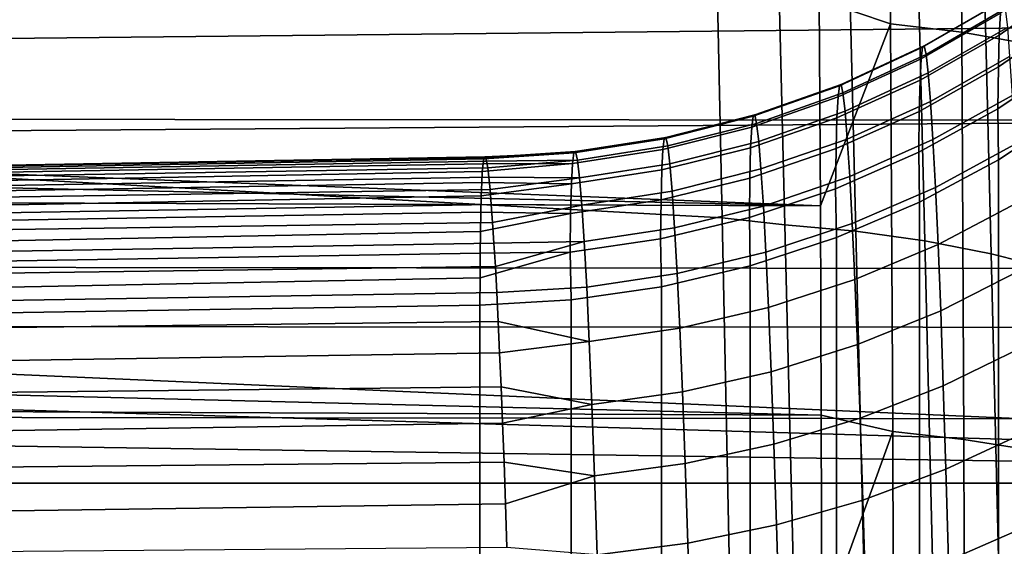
# Model space of a CAD drawing. Header units: metres. Extents: x -23 to 242, y -40 to 23.
# Tile 335 of 450: x 74.54 to 76.53, y 7.71 to 8.77. Entities that reach past the tile are written whole.
import ezdxf

# ---------------------------------------------------------------- set-up
doc = ezdxf.new("R2010")
doc.units = ezdxf.units.M
doc.layers.add('solid_10171013', color=7, linetype='CONTINUOUS')

msp = doc.modelspace()

# ---------------------------------------------------------------- linework, layer by layer
at = {"layer": 'solid_10171013'}
for points in [[(63.103245, 9.948489, 112.568718), (75.942375, 9.193356, 111.713882), (75.959625, 8.370972, 112.179703), (63.103245, 9.081632, 113.074081)], [(76.300529, 8.764032, 81.927864), (76.293877, 9.56415, 82.430984), (76.153679, 9.224172, 82.186806), (76.156364, 8.813212, 81.934227)], [(76.293877, 9.56415, 82.430984), (76.300529, 8.764032, 81.927864), (76.444939, 8.746822, 81.957611), (76.438309, 9.545681, 82.459862)], [(76.438309, 9.545681, 82.459862), (76.444939, 8.746822, 81.957611), (76.585243, 8.722278, 81.999413), (76.578644, 9.519237, 82.500374)], [(61.950001, 8.454178, 114.680473), (79.277893, 8.583243, 114.619888), (79.254471, 9.517689, 114.146988), (61.950001, 9.392666, 114.213814)], [(76.086548, 8.356795, 112.16848), (75.959625, 8.370972, 112.179703), (75.942375, 9.193356, 111.713882), (76.0662, 9.178044, 111.704391)], [(76.0662, 9.178044, 111.704391), (76.209885, 9.163708, 111.675598), (76.230156, 8.343972, 112.138641), (76.086548, 8.356795, 112.16848)], [(73.734383, 9.162063, 278.717438), (73.711876, 8.151009, 278.865204), (77.693481, 8.148847, 279.567474), (77.715637, 9.159522, 279.419128)], [(76.209885, 9.163708, 111.675598), (76.349731, 9.142021, 111.634972), (76.369904, 8.324456, 112.096588), (76.230156, 8.343972, 112.138641)], [(76.349731, 9.142021, 111.634972), (76.484398, 9.113205, 111.582878), (76.50444, 8.298445, 112.042725), (76.369904, 8.324456, 112.096588)], [(76.484398, 9.113205, 111.582878), (76.612587, 9.077538, 111.519836), (76.632477, 8.26619, 111.977562), (76.50444, 8.298445, 112.042725)], [(63.103245, 9.081632, 113.074081), (75.959625, 8.370972, 112.179703), (75.977249, 7.524784, 112.601219), (63.103245, 8.189174, 113.532722)], [(76.156364, 8.813212, 81.934227), (65.251122, 8.989475, 80.932434), (65.424988, 8.815846, 80.851959), (76.158585, 8.395569, 81.692848)], [(76.523056, 8.785547, 93.54834), (76.520844, 8.741219, 93.836304), (76.671906, 8.846829, 93.85701), (76.674118, 8.892342, 93.561668)], [(73.900169, 8.867293, 253.12326), (76.660423, 8.866, 253.678116), (76.690804, 8.569132, 253.503738), (73.931061, 8.571195, 252.947159)], [(76.520844, 8.741219, 93.836304), (76.519218, 8.67651, 94.120422), (76.67028, 8.78043, 94.148399), (76.671906, 8.846829, 93.85701)], [(76.158585, 8.395569, 81.692848), (65.424988, 8.815846, 80.851959), (65.58287, 8.629858, 80.765381)], [(79.530602, 8.786015, 78.477554), (65.553429, 8.641864, 78.407997), (65.472023, 8.831589, 78.499847)], [(76.300529, 8.764032, 81.927864), (76.156364, 8.813212, 81.934227), (76.158585, 8.395569, 81.692848)], [(76.365463, 8.716305, 93.252625), (76.362671, 8.69312, 93.536621), (76.523056, 8.785547, 93.54834), (76.525848, 8.809322, 93.257927)], [(76.36879, 8.719234, 92.967621), (76.365463, 8.716305, 93.252625), (76.525848, 8.809322, 93.257927), (76.529167, 8.812398, 92.966476)], [(76.372597, 8.701889, 92.683022), (76.36879, 8.719234, 92.967621), (76.529167, 8.812398, 92.966476), (76.532974, 8.794752, 92.675407)], [(76.376846, 8.66436, 92.400284), (76.372597, 8.701889, 92.683022), (76.532974, 8.794752, 92.675407), (76.537224, 8.756469, 92.386215)], [(79.530602, 8.786015, 78.477554), (79.531853, 7.834159, 78.043877), (65.617332, 8.445789, 78.315636), (65.553429, 8.641864, 78.407997)], [(76.362671, 8.69312, 93.536621), (76.360458, 8.64982, 93.818245), (76.520844, 8.741219, 93.836304), (76.523056, 8.785547, 93.54834)], [(76.519218, 8.67651, 94.120422), (76.518242, 8.591829, 94.399185), (76.669304, 8.693563, 94.434288), (76.67028, 8.78043, 94.148399)], [(76.305016, 7.938393, 81.467812), (76.300529, 8.764032, 81.927864), (76.158585, 8.395569, 81.692848), (76.160316, 7.971549, 81.462852)], [(76.300529, 8.764032, 81.927864), (76.305016, 7.938393, 81.467812), (76.449409, 7.922492, 81.498352), (76.444939, 8.746822, 81.957611)], [(76.381454, 8.606762, 92.120842), (76.376846, 8.66436, 92.400284), (76.537224, 8.756469, 92.386215), (76.541832, 8.697663, 92.100365)], [(76.360458, 8.64982, 93.818245), (76.358833, 8.586574, 94.096123), (76.519218, 8.67651, 94.120422), (76.520844, 8.741219, 93.836304)], [(76.444939, 8.746822, 81.957611), (76.449409, 7.922492, 81.498352), (76.589691, 7.899916, 81.541321), (76.585243, 8.722278, 81.999413)], [(76.197144, 8.638534, 93.247932), (76.194351, 8.615856, 93.526619), (76.362671, 8.69312, 93.536621), (76.365463, 8.716305, 93.252625)], [(76.20047, 8.64132, 92.968285), (76.197144, 8.638534, 93.247932), (76.365463, 8.716305, 93.252625), (76.36879, 8.719234, 92.967621)], [(76.204285, 8.624204, 92.689056), (76.20047, 8.64132, 92.968285), (76.36879, 8.719234, 92.967621), (76.372597, 8.701889, 92.683022)], [(76.208534, 8.587275, 92.41169), (76.204285, 8.624204, 92.689056), (76.372597, 8.701889, 92.683022), (76.376846, 8.66436, 92.400284)], [(76.38636, 8.529401, 91.846107), (76.381454, 8.606762, 92.120842), (76.541832, 8.697663, 92.100365), (76.546738, 8.618641, 91.81929)], [(76.194351, 8.615856, 93.526619), (76.192131, 8.573422, 93.802986), (76.360458, 8.64982, 93.818245), (76.362671, 8.69312, 93.536621)], [(76.358833, 8.586574, 94.096123), (76.357857, 8.503778, 94.368759), (76.518242, 8.591829, 94.399185), (76.519218, 8.67651, 94.120422)], [(76.518242, 8.591829, 94.399185), (76.519485, 8.48863, 94.67141), (76.668999, 8.586768, 94.713066), (76.669304, 8.693563, 94.434288)], [(76.213135, 8.530655, 92.137581), (76.208534, 8.587275, 92.41169), (76.376846, 8.66436, 92.400284), (76.381454, 8.606762, 92.120842)], [(76.022324, 8.576678, 93.243889), (76.019531, 8.55442, 93.51841), (76.194351, 8.615856, 93.526619), (76.197144, 8.638534, 93.247932)], [(76.025658, 8.579329, 92.968452), (76.022324, 8.576678, 93.243889), (76.197144, 8.638534, 93.247932), (76.20047, 8.64132, 92.968285)], [(76.029472, 8.562363, 92.693459), (76.025658, 8.579329, 92.968452), (76.20047, 8.64132, 92.968285), (76.204285, 8.624204, 92.689056)], [(76.192131, 8.573422, 93.802986), (76.190514, 8.511396, 94.075691), (76.358833, 8.586574, 94.096123), (76.360458, 8.64982, 93.818245)], [(76.158585, 8.395569, 81.692848), (65.58287, 8.629858, 80.765381), (65.723053, 8.433414, 80.674065)], [(76.019531, 8.55442, 93.51841), (76.017311, 8.512682, 93.790665), (76.192131, 8.573422, 93.802986), (76.194351, 8.615856, 93.526619)], [(76.033722, 8.525877, 92.420326), (76.029472, 8.562363, 92.693459), (76.204285, 8.624204, 92.689056), (76.208534, 8.587275, 92.41169)], [(76.39151, 8.432647, 91.577477), (76.38636, 8.529401, 91.846107), (76.546738, 8.618641, 91.81929), (76.55188, 8.519775, 91.544434)], [(76.218048, 8.454648, 91.868134), (76.213135, 8.530655, 92.137581), (76.381454, 8.606762, 92.120842), (76.38636, 8.529401, 91.846107)], [(61.950001, 7.492708, 115.097359), (79.301582, 7.625441, 115.043335), (79.277893, 8.583243, 114.619888), (61.950001, 8.454178, 114.680473)], [(75.842522, 8.53127, 93.240547), (75.839722, 8.509337, 93.51207), (76.019531, 8.55442, 93.51841), (76.022324, 8.576678, 93.243889)], [(75.845856, 8.533791, 92.968132), (75.842522, 8.53127, 93.240547), (76.022324, 8.576678, 93.243889), (76.025658, 8.579329, 92.968452)], [(75.84967, 8.516899, 92.69619), (75.845856, 8.533791, 92.968132), (76.025658, 8.579329, 92.968452), (76.029472, 8.562363, 92.693459)], [(76.03833, 8.469996, 92.150444), (76.033722, 8.525877, 92.420326), (76.208534, 8.587275, 92.41169), (76.213135, 8.530655, 92.137581)], [(76.190514, 8.511396, 94.075691), (76.189537, 8.430166, 94.343262), (76.357857, 8.503778, 94.368759), (76.358833, 8.586574, 94.096123)], [(76.357857, 8.503778, 94.368759), (76.359352, 8.402817, 94.634979), (76.519485, 8.48863, 94.67141), (76.518242, 8.591829, 94.399185)], [(76.519493, 6.507321, 99.339081), (76.670311, 6.606409, 99.381142), (76.668999, 8.586768, 94.713066), (76.519485, 8.48863, 94.67141)], [(73.931061, 8.571195, 252.947159), (76.690804, 8.569132, 253.503738), (76.720032, 8.268426, 253.335938), (73.9608, 8.271174, 252.777603)], [(75.839722, 8.509337, 93.51207), (75.837502, 8.46812, 93.78138), (76.017311, 8.512682, 93.790665), (76.019531, 8.55442, 93.51841)], [(75.85392, 8.480695, 92.426117), (75.84967, 8.516899, 92.69619), (76.029472, 8.562363, 92.693459), (76.033722, 8.525877, 92.420326)], [(76.017311, 8.512682, 93.790665), (76.015694, 8.451623, 94.059319), (76.190514, 8.511396, 94.075691), (76.192131, 8.573422, 93.802986)], [(75.659271, 8.5027, 93.237915), (75.656471, 8.481, 93.507652), (75.839722, 8.509337, 93.51207), (75.842522, 8.53127, 93.240547)], [(75.662605, 8.5051, 92.967323), (75.659271, 8.5027, 93.237915), (75.842522, 8.53127, 93.240547), (75.845856, 8.533791, 92.968132)], [(75.666428, 8.488204, 92.697227), (75.662605, 8.5051, 92.967323), (75.845856, 8.533791, 92.968132), (75.84967, 8.516899, 92.69619)], [(75.670677, 8.452116, 92.429031), (75.666428, 8.488204, 92.697227), (75.84967, 8.516899, 92.69619), (75.85392, 8.480695, 92.426117)], [(75.858536, 8.425308, 92.159309), (75.85392, 8.480695, 92.426117), (76.033722, 8.525877, 92.420326), (76.03833, 8.469996, 92.150444)], [(76.043243, 8.395027, 91.885178), (76.03833, 8.469996, 92.150444), (76.213135, 8.530655, 92.137581), (76.218048, 8.454648, 91.868134)], [(76.22319, 8.359626, 91.604706), (76.218048, 8.454648, 91.868134), (76.38636, 8.529401, 91.846107), (76.39151, 8.432647, 91.577477)], [(76.396805, 8.316936, 91.31633), (76.39151, 8.432647, 91.577477), (76.55188, 8.519775, 91.544434), (76.557175, 8.401506, 91.277199)], [(75.476952, 8.490563, 93.251129), (75.478714, 8.494808, 93.102722), (60.5, 8.233354, 93.100471), (60.5, 8.220098, 93.376259)], [(75.478714, 8.494808, 93.102722), (75.480621, 8.493223, 92.954247), (60.5, 8.233354, 93.100471)], [(75.656471, 8.481, 93.507652), (75.659271, 8.5027, 93.237915), (75.476952, 8.490563, 93.251129), (75.475365, 8.480498, 93.399231)], [(75.659271, 8.5027, 93.237915), (75.478714, 8.494808, 93.102722), (75.476952, 8.490563, 93.251129)], [(75.659271, 8.5027, 93.237915), (75.662605, 8.5051, 92.967323), (75.480621, 8.493223, 92.954247), (75.478714, 8.494808, 93.102722)], [(75.662605, 8.5051, 92.967323), (75.666428, 8.488204, 92.697227), (75.482674, 8.48581, 92.805939), (75.480621, 8.493223, 92.954247)], [(75.656471, 8.481, 93.507652), (75.654251, 8.44012, 93.775208), (75.837502, 8.46812, 93.78138), (75.839722, 8.509337, 93.51207)], [(75.837502, 8.46812, 93.78138), (75.835884, 8.407769, 94.047134), (76.015694, 8.451623, 94.059319), (76.017311, 8.512682, 93.790665)], [(76.015694, 8.451623, 94.059319), (76.014717, 8.371627, 94.322922), (76.189537, 8.430166, 94.343262), (76.190514, 8.511396, 94.075691)], [(76.189537, 8.430166, 94.343262), (76.191277, 8.331014, 94.604507), (76.359352, 8.402817, 94.634979), (76.357857, 8.503778, 94.368759)], [(75.482674, 8.48581, 92.805939), (60.5, 8.22492, 92.824165), (60.5, 8.233354, 93.100471), (75.480621, 8.493223, 92.954247)], [(75.475365, 8.480498, 93.399231), (75.476952, 8.490563, 93.251129), (60.5, 8.220098, 93.376259)], [(75.482674, 8.48581, 92.805939), (75.484871, 8.472578, 92.65802), (60.5, 8.22492, 92.824165)], [(75.473946, 8.464631, 93.546814), (75.475365, 8.480498, 93.399231), (60.5, 8.220098, 93.376259), (60.5, 8.185253, 93.650314)], [(75.654251, 8.44012, 93.775208), (75.656471, 8.481, 93.507652), (75.473946, 8.464631, 93.546814), (75.472694, 8.442986, 93.693649)], [(75.656471, 8.481, 93.507652), (75.475365, 8.480498, 93.399231), (75.473946, 8.464631, 93.546814)], [(75.666428, 8.488204, 92.697227), (75.484871, 8.472578, 92.65802), (75.482674, 8.48581, 92.805939)], [(75.666428, 8.488204, 92.697227), (75.670677, 8.452116, 92.429031), (75.487198, 8.453547, 92.510727), (75.484871, 8.472578, 92.65802)], [(75.675293, 8.396974, 92.164101), (75.670677, 8.452116, 92.429031), (75.85392, 8.480695, 92.426117), (75.858536, 8.425308, 92.159309)], [(76.359352, 6.421507, 99.302658), (76.519493, 6.507321, 99.339081), (76.519485, 8.48863, 94.67141), (76.359352, 8.402817, 94.634979)], [(75.487198, 8.453547, 92.510727), (60.5, 8.194832, 92.549606), (60.5, 8.22492, 92.824165), (75.484871, 8.472578, 92.65802)], [(75.472694, 8.442986, 93.693649), (75.473946, 8.464631, 93.546814), (60.5, 8.185253, 93.650314)], [(75.654251, 8.44012, 93.775208), (75.652634, 8.380211, 94.039253), (75.835884, 8.407769, 94.047134), (75.837502, 8.46812, 93.78138)], [(75.863449, 8.351049, 91.897102), (75.858536, 8.425308, 92.159309), (76.03833, 8.469996, 92.150444), (76.043243, 8.395027, 91.885178)], [(76.048386, 8.301341, 91.625885), (76.043243, 8.395027, 91.885178), (76.218048, 8.454648, 91.868134), (76.22319, 8.359626, 91.604706)], [(75.487198, 8.453547, 92.510727), (75.489624, 8.428748, 92.364311), (60.5, 8.194832, 92.549606)], [(75.471634, 8.415593, 93.839531), (75.472694, 8.442986, 93.693649), (60.5, 8.185253, 93.650314), (60.5, 8.128956, 93.920914)], [(65.663177, 8.245008, 78.223724), (65.617332, 8.445789, 78.315636), (79.531853, 7.834159, 78.043877)], [(75.652634, 8.380211, 94.039253), (75.654251, 8.44012, 93.775208), (75.471634, 8.415593, 93.839531), (75.470757, 8.382498, 93.984222)], [(75.654251, 8.44012, 93.775208), (75.472694, 8.442986, 93.693649), (75.471634, 8.415593, 93.839531)], [(75.670677, 8.452116, 92.429031), (75.489624, 8.428748, 92.364311), (75.487198, 8.453547, 92.510727)], [(75.670677, 8.452116, 92.429031), (75.675293, 8.396974, 92.164101), (75.49218, 8.398221, 92.218979), (75.489624, 8.428748, 92.364311)], [(75.835884, 8.407769, 94.047134), (75.834908, 8.328664, 94.307899), (76.014717, 8.371627, 94.322922), (76.015694, 8.451623, 94.059319)], [(75.49218, 8.398221, 92.218979), (60.5, 8.143339, 92.278313), (60.5, 8.194832, 92.549606), (75.489624, 8.428748, 92.364311)], [(75.470757, 8.382498, 93.984222), (75.471634, 8.415593, 93.839531), (60.5, 8.128956, 93.920914)], [(76.158585, 8.395569, 81.692848), (65.723053, 8.433414, 80.674065), (65.844643, 8.227841, 80.579041), (76.160316, 7.971549, 81.462852)], [(75.680206, 8.323093, 91.903793), (75.675293, 8.396974, 92.164101), (75.858536, 8.425308, 92.159309), (75.863449, 8.351049, 91.897102)], [(76.014717, 8.371627, 94.322922), (76.016701, 8.273837, 94.580231), (76.191277, 8.331014, 94.604507), (76.189537, 8.430166, 94.343262)], [(76.228493, 8.246021, 91.348648), (76.22319, 8.359626, 91.604706), (76.39151, 8.432647, 91.577477), (76.396805, 8.316936, 91.31633)], [(75.49218, 8.398221, 92.218979), (75.49482, 8.362012, 92.074966), (60.5, 8.143339, 92.278313)], [(75.675293, 8.396974, 92.164101), (75.49482, 8.362012, 92.074966), (75.49218, 8.398221, 92.218979)], [(75.675293, 8.396974, 92.164101), (75.680206, 8.323093, 91.903793), (75.497536, 8.320177, 91.932495), (75.49482, 8.362012, 92.074966)], [(75.652634, 8.380211, 94.039253), (75.651657, 8.301646, 94.29834), (75.834908, 8.328664, 94.307899), (75.835884, 8.407769, 94.047134)], [(75.868591, 8.258293, 91.640831), (75.863449, 8.351049, 91.897102), (76.043243, 8.395027, 91.885178), (76.048386, 8.301341, 91.625885)], [(76.191277, 6.349704, 99.272179), (76.359352, 6.421507, 99.302658), (76.359352, 8.402817, 94.634979), (76.191277, 8.331014, 94.604507)], [(76.402191, 8.182865, 91.063972), (76.396805, 8.316936, 91.31633), (76.557175, 8.401506, 91.277199), (76.562561, 8.264441, 91.018929)], [(75.47007, 8.343755, 94.127495), (75.470757, 8.382498, 93.984222), (60.5, 8.128956, 93.920914), (60.5, 8.051775, 94.185745)], [(75.651657, 8.301646, 94.29834), (75.652634, 8.380211, 94.039253), (75.47007, 8.343755, 94.127495), (75.469582, 8.29943, 94.269096)], [(75.652634, 8.380211, 94.039253), (75.470757, 8.382498, 93.984222), (75.47007, 8.343755, 94.127495)], [(75.497536, 8.320177, 91.932495), (60.5, 8.070627, 92.011604), (60.5, 8.143339, 92.278313), (75.49482, 8.362012, 92.074966)], [(75.834908, 8.328664, 94.307899), (75.837128, 8.231779, 94.562378), (76.016701, 8.273837, 94.580231), (76.014717, 8.371627, 94.322922)], [(76.107353, 7.512099, 112.588226), (75.977249, 7.524784, 112.601219), (75.959625, 8.370972, 112.179703), (76.086548, 8.356795, 112.16848)], [(76.053688, 8.189373, 91.373886), (76.048386, 8.301341, 91.625885), (76.22319, 8.359626, 91.604706), (76.228493, 8.246021, 91.348648)], [(76.086548, 8.356795, 112.16848), (76.230156, 8.343972, 112.138641), (76.250893, 7.500826, 112.557434), (76.107353, 7.512099, 112.588226)], [(75.469582, 8.29943, 94.269096), (75.47007, 8.343755, 94.127495), (60.5, 8.051775, 94.185745)], [(75.685356, 8.230854, 91.649422), (75.680206, 8.323093, 91.903793), (75.863449, 8.351049, 91.897102), (75.868591, 8.258293, 91.640831)], [(76.230156, 8.343972, 112.138641), (76.369904, 8.324456, 112.096588), (76.390541, 7.483537, 112.514084), (76.250893, 7.500826, 112.557434)], [(75.497536, 8.320177, 91.932495), (75.500336, 8.272782, 91.791779), (60.5, 8.070627, 92.011604)], [(75.680206, 8.323093, 91.903793), (75.500336, 8.272782, 91.791779), (75.497536, 8.320177, 91.932495)], [(75.680206, 8.323093, 91.903793), (75.685356, 8.230854, 91.649422), (75.503189, 8.219898, 91.65303), (75.500336, 8.272782, 91.791779)], [(75.651657, 8.301646, 94.29834), (75.654099, 8.205198, 94.551102), (75.837128, 8.231779, 94.562378), (75.834908, 8.328664, 94.307899)], [(76.016701, 6.292528, 99.24791), (76.191277, 6.349704, 99.272179), (76.191277, 8.331014, 94.604507), (76.016701, 8.273837, 94.580231)], [(76.233879, 8.114427, 91.10125), (76.228493, 8.246021, 91.348648), (76.396805, 8.316936, 91.31633), (76.402191, 8.182865, 91.063972)], [(76.369904, 8.324456, 112.096588), (76.50444, 8.298445, 112.042725), (76.524948, 7.460406, 112.458603), (76.390541, 7.483537, 112.514084)], [(75.469284, 8.249594, 94.408829), (75.469582, 8.29943, 94.269096), (60.5, 8.051775, 94.185745), (60.5, 7.953808, 94.444389)], [(75.654099, 8.205198, 94.551102), (75.651657, 8.301646, 94.29834), (75.469284, 8.249594, 94.408829), (75.469177, 8.194324, 94.546486)], [(75.651657, 8.301646, 94.29834), (75.469582, 8.29943, 94.269096), (75.469284, 8.249594, 94.408829)], [(75.873894, 8.147478, 91.391815), (75.868591, 8.258293, 91.640831), (76.048386, 8.301341, 91.625885), (76.053688, 8.189373, 91.373886)], [(76.50444, 8.298445, 112.042725), (76.632477, 8.26619, 111.977562), (76.652817, 7.431658, 112.391518), (76.524948, 7.460406, 112.458603)], [(75.503189, 8.219898, 91.65303), (60.5, 7.977291, 91.751686), (60.5, 8.070627, 92.011604), (75.500336, 8.272782, 91.791779)], [(73.9608, 8.271174, 252.777603), (76.720032, 8.268426, 253.335938), (76.7481, 7.964042, 253.174744), (73.98938, 7.967391, 252.614624)], [(75.690651, 8.120697, 91.402298), (75.685356, 8.230854, 91.649422), (75.868591, 8.258293, 91.640831), (75.873894, 8.147478, 91.391815)], [(75.837128, 6.250469, 99.230057), (76.016701, 6.292528, 99.24791), (76.016701, 8.273837, 94.580231), (75.837128, 8.231779, 94.562378)], [(76.407585, 8.031064, 90.821709), (76.402191, 8.182865, 91.063972), (76.562561, 8.264441, 91.018929), (76.567963, 8.109214, 90.770958)], [(75.469284, 8.249594, 94.408829), (60.5, 7.953808, 94.444389), (75.469177, 8.194324, 94.546486)], [(65.690758, 8.040978, 78.133041), (65.663177, 8.245008, 78.223724), (79.531853, 7.834159, 78.043877)], [(76.059074, 8.059711, 91.13044), (76.053688, 8.189373, 91.373886), (76.228493, 8.246021, 91.348648), (76.233879, 8.114427, 91.10125)], [(75.503189, 8.219898, 91.65303), (75.506088, 8.161607, 91.516464), (60.5, 7.977291, 91.751686)], [(76.160316, 7.971549, 81.462852), (65.844643, 8.227841, 80.579041), (65.946762, 8.014548, 80.481346)], [(75.690651, 8.120697, 91.402298), (75.506088, 8.161607, 91.516464), (75.503189, 8.219898, 91.65303), (75.685356, 8.230854, 91.649422)], [(75.654099, 6.223888, 99.218773), (75.837128, 6.250469, 99.230057), (75.837128, 8.231779, 94.562378), (75.654099, 8.205198, 94.551102)], [(75.654099, 8.205198, 94.551102), (75.469177, 8.194324, 94.546486), (75.469177, 6.213015, 99.214157), (75.654099, 6.223888, 99.218773)], [(75.45137, 6.210462, 99.219376), (75.469177, 6.213015, 99.214157), (75.469177, 8.194324, 94.546486), (60.5, 7.953808, 94.444389)], [(63.103245, 8.189174, 113.532722), (75.977249, 7.524784, 112.601219), (75.995071, 6.657189, 112.977196), (63.103245, 7.273632, 113.943352)], [(75.87928, 8.019192, 91.151299), (75.873894, 8.147478, 91.391815), (76.053688, 8.189373, 91.373886), (76.059074, 8.059711, 91.13044)], [(76.239273, 7.965463, 90.863785), (76.233879, 8.114427, 91.10125), (76.402191, 8.182865, 91.063972), (76.407585, 8.031064, 90.821709)], [(75.509033, 8.097998, 91.382294), (60.5, 7.86388, 91.499886), (60.5, 7.977291, 91.751686), (75.506088, 8.161607, 91.516464)], [(75.690651, 8.120697, 91.402298), (75.509033, 8.097998, 91.382294), (75.506088, 8.161607, 91.516464)], [(73.711876, 8.151009, 278.865204), (73.692543, 7.137331, 278.993835), (77.674469, 7.135518, 279.696747), (77.693481, 8.148847, 279.567474)], [(75.696045, 7.993216, 91.163643), (75.690651, 8.120697, 91.402298), (75.873894, 8.147478, 91.391815), (75.87928, 8.019192, 91.151299)], [(75.690651, 8.120697, 91.402298), (75.696045, 7.993216, 91.163643), (75.511986, 8.029167, 91.250725), (75.509033, 8.097998, 91.382294)], [(75.509033, 8.097998, 91.382294), (75.511986, 8.029167, 91.250725), (60.5, 7.86388, 91.499886)], [(76.064468, 7.912975, 90.896812), (76.059074, 8.059711, 91.13044), (76.233879, 8.114427, 91.10125), (76.239273, 7.965463, 90.863785)], [(76.412926, 7.862281, 90.590805), (76.407585, 8.031064, 90.821709), (76.567963, 8.109214, 90.770958), (76.573296, 7.936591, 90.534576)], [(75.884674, 7.874051, 90.920517), (75.87928, 8.019192, 91.151299), (76.059074, 8.059711, 91.13044), (76.064468, 7.912975, 90.896812)], [(65.690758, 8.040978, 78.133041), (79.531853, 7.834159, 78.043877), (65.699997, 7.834159, 78.043877)], [(75.514961, 7.95522, 91.121948), (60.5, 7.730908, 91.257515), (60.5, 7.86388, 91.499886), (75.511986, 8.029167, 91.250725)], [(75.696045, 7.993216, 91.163643), (75.514961, 7.95522, 91.121948), (75.511986, 8.029167, 91.250725)], [(75.701439, 7.849027, 90.934685), (75.696045, 7.993216, 91.163643), (75.87928, 8.019192, 91.151299), (75.884674, 7.874051, 90.920517)], [(76.244614, 7.799871, 90.637474), (76.239273, 7.965463, 90.863785), (76.407585, 8.031064, 90.821709), (76.412926, 7.862281, 90.590805)], [(76.160316, 7.971549, 81.462852), (65.946762, 8.014548, 80.481346), (66.029037, 7.794984, 80.381966), (76.16156, 7.541464, 81.2444)], [(75.696045, 7.993216, 91.163643), (75.701439, 7.849027, 90.934685), (75.517937, 7.876271, 90.996178), (75.514961, 7.95522, 91.121948)], [(73.98938, 7.967391, 252.614624), (76.7481, 7.964042, 253.174744), (76.775009, 7.65615, 253.020157), (74.0168, 7.660018, 252.458252)], [(76.069809, 7.749897, 90.674194), (76.064468, 7.912975, 90.896812), (76.239273, 7.965463, 90.863785), (76.244614, 7.799871, 90.637474)], [(76.305016, 7.938393, 81.467812), (76.160316, 7.971549, 81.462852), (76.16156, 7.541464, 81.2444)], [(75.514961, 7.95522, 91.121948), (75.517937, 7.876271, 90.996178), (60.5, 7.730908, 91.257515)], [(74.807503, 6.034672, 99.604744), (60.5, 7.953808, 94.444389), (60.5, 5.374982, 100.519722), (74.807503, 5.604868, 100.617302)], [(75.433823, 6.207915, 99.224594), (75.45137, 6.210462, 99.219376), (60.5, 7.953808, 94.444389)], [(75.416527, 6.205375, 99.229805), (75.433823, 6.207915, 99.224594), (60.5, 7.953808, 94.444389)], [(75.39949, 6.202841, 99.235008), (75.416527, 6.205375, 99.229805), (60.5, 7.953808, 94.444389)], [(75.382713, 6.200314, 99.240219), (75.39949, 6.202841, 99.235008), (60.5, 7.953808, 94.444389)], [(75.366196, 6.197793, 99.245415), (75.382713, 6.200314, 99.240219), (60.5, 7.953808, 94.444389)], [(75.349945, 6.195278, 99.250618), (75.366196, 6.197793, 99.245415), (60.5, 7.953808, 94.444389)], [(75.333954, 6.192771, 99.255806), (75.349945, 6.195278, 99.250618), (60.5, 7.953808, 94.444389)], [(75.318222, 6.190271, 99.260994), (75.333954, 6.192771, 99.255806), (60.5, 7.953808, 94.444389)], [(75.302742, 6.187776, 99.266182), (75.318222, 6.190271, 99.260994), (60.5, 7.953808, 94.444389)], [(75.287514, 6.185286, 99.27137), (75.302742, 6.187776, 99.266182), (60.5, 7.953808, 94.444389)], [(75.272514, 6.182799, 99.27655), (75.287514, 6.185286, 99.27137), (60.5, 7.953808, 94.444389)], [(75.257759, 6.180318, 99.281738), (75.272514, 6.182799, 99.27655), (60.5, 7.953808, 94.444389)], [(75.243263, 6.177843, 99.286926), (75.257759, 6.180318, 99.281738), (60.5, 7.953808, 94.444389)], [(75.229004, 6.175372, 99.292107), (75.243263, 6.177843, 99.286926), (60.5, 7.953808, 94.444389)], [(75.214989, 6.172905, 99.297295), (75.229004, 6.175372, 99.292107), (60.5, 7.953808, 94.444389)], [(75.196663, 6.169621, 99.304214), (75.214989, 6.172905, 99.297295), (60.5, 7.953808, 94.444389)], [(75.178749, 6.16634, 99.311142), (75.196663, 6.169621, 99.304214), (60.5, 7.953808, 94.444389)], [(75.161247, 6.163066, 99.318069), (75.178749, 6.16634, 99.311142), (60.5, 7.953808, 94.444389)], [(75.144173, 6.159798, 99.325012), (75.161247, 6.163066, 99.318069), (60.5, 7.953808, 94.444389)], [(75.127502, 6.156533, 99.331955), (75.144173, 6.159798, 99.325012), (60.5, 7.953808, 94.444389)], [(75.111229, 6.153268, 99.338921), (75.127502, 6.156533, 99.331955), (60.5, 7.953808, 94.444389)], [(75.095352, 6.150005, 99.345901), (75.111229, 6.153268, 99.338921), (60.5, 7.953808, 94.444389)], [(75.079887, 6.146746, 99.352882), (75.095352, 6.150005, 99.345901), (60.5, 7.953808, 94.444389)], [(75.064819, 6.143487, 99.359886), (75.079887, 6.146746, 99.352882), (60.5, 7.953808, 94.444389)], [(75.050148, 6.140226, 99.366913), (75.064819, 6.143487, 99.359886), (60.5, 7.953808, 94.444389)], [(75.035866, 6.136962, 99.37397), (75.050148, 6.140226, 99.366913), (60.5, 7.953808, 94.444389)], [(75.021988, 6.133698, 99.381042), (75.035866, 6.136962, 99.37397), (60.5, 7.953808, 94.444389)], [(75.008499, 6.130431, 99.38813), (75.021988, 6.133698, 99.381042), (60.5, 7.953808, 94.444389)], [(74.995407, 6.12716, 99.395256), (75.008499, 6.130431, 99.38813), (60.5, 7.953808, 94.444389)], [(74.982712, 6.123881, 99.402412), (74.995407, 6.12716, 99.395256), (60.5, 7.953808, 94.444389)], [(74.970413, 6.120597, 99.409599), (74.982712, 6.123881, 99.402412), (60.5, 7.953808, 94.444389)], [(74.958504, 6.117307, 99.416817), (74.970413, 6.120597, 99.409599), (60.5, 7.953808, 94.444389)], [(74.946999, 6.114011, 99.424072), (74.958504, 6.117307, 99.416817), (60.5, 7.953808, 94.444389)], [(74.930519, 6.109048, 99.43502), (74.946999, 6.114011, 99.424072), (60.5, 7.953808, 94.444389)], [(74.920555, 6.105894, 99.442009), (74.930519, 6.109048, 99.43502), (60.5, 7.953808, 94.444389)], [(74.914948, 6.104063, 99.446068), (74.920555, 6.105894, 99.442009), (60.5, 7.953808, 94.444389)], [(74.900307, 6.099058, 99.457207), (74.914948, 6.104063, 99.446068), (60.5, 7.953808, 94.444389)], [(74.886658, 6.094029, 99.468445), (74.900307, 6.099058, 99.457207), (60.5, 7.953808, 94.444389)], [(74.874001, 6.08897, 99.479797), (74.886658, 6.094029, 99.468445), (60.5, 7.953808, 94.444389)], [(74.862335, 6.083887, 99.491257), (74.874001, 6.08897, 99.479797), (60.5, 7.953808, 94.444389)], [(74.851746, 6.0788, 99.502762), (74.862335, 6.083887, 99.491257), (60.5, 7.953808, 94.444389)], [(74.842209, 6.073703, 99.514343), (74.851746, 6.0788, 99.502762), (60.5, 7.953808, 94.444389)], [(74.83374, 6.068602, 99.525986), (74.842209, 6.073703, 99.514343), (60.5, 7.953808, 94.444389)], [(74.826485, 6.063529, 99.537613), (74.83374, 6.068602, 99.525986), (60.5, 7.953808, 94.444389)], [(74.820541, 6.058464, 99.549278), (74.826485, 6.063529, 99.537613), (60.5, 7.953808, 94.444389)], [(74.815804, 6.053427, 99.560936), (74.820541, 6.058464, 99.549278), (60.5, 7.953808, 94.444389)], [(74.809517, 6.043775, 99.583397), (74.815804, 6.053427, 99.560936), (60.5, 7.953808, 94.444389)], [(74.807503, 6.034672, 99.604744), (74.809517, 6.043775, 99.583397), (60.5, 7.953808, 94.444389)], [(76.307297, 7.089549, 81.052124), (76.305016, 7.938393, 81.467812), (76.16156, 7.541464, 81.2444), (76.162323, 7.105627, 81.037651)], [(76.305016, 7.938393, 81.467812), (76.307297, 7.089549, 81.052124), (76.451683, 7.075, 81.083374), (76.449409, 7.922492, 81.498352)], [(76.418144, 7.677403, 90.372429), (76.412926, 7.862281, 90.590805), (76.573296, 7.936591, 90.534576), (76.578522, 7.747473, 90.310997)], [(76.449409, 7.922492, 81.498352), (76.451683, 7.075, 81.083374), (76.591949, 7.054459, 81.127388), (76.589691, 7.899916, 81.541321)], [(75.890015, 7.712787, 90.700645), (75.884674, 7.874051, 90.920517), (76.064468, 7.912975, 90.896812), (76.069809, 7.749897, 90.674194)], [(75.520889, 7.792445, 90.873604), (60.5, 7.579496, 91.026596), (60.5, 7.730908, 91.257515), (75.517937, 7.876271, 90.996178)], [(75.701439, 7.849027, 90.934685), (75.520889, 7.792445, 90.873604), (75.517937, 7.876271, 90.996178)], [(75.706779, 7.688862, 90.716591), (75.701439, 7.849027, 90.934685), (75.884674, 7.874051, 90.920517), (75.890015, 7.712787, 90.700645)], [(76.249832, 7.618523, 90.423477), (76.244614, 7.799871, 90.637474), (76.412926, 7.862281, 90.590805), (76.418144, 7.677403, 90.372429)], [(75.701439, 7.849027, 90.934685), (75.706779, 7.688862, 90.716591), (75.523827, 7.703868, 90.754417), (75.520889, 7.792445, 90.873604)], [(65.690758, 7.626342, 77.957039), (65.699997, 7.834159, 78.043877), (79.531853, 7.834159, 78.043877), (79.530602, 6.861012, 77.660439)], [(76.075027, 7.571338, 90.463715), (76.069809, 7.749897, 90.674194), (76.244614, 7.799871, 90.637474), (76.249832, 7.618523, 90.423477)], [(75.520889, 7.792445, 90.873604), (75.523827, 7.703868, 90.754417), (60.5, 7.579496, 91.026596)], [(76.16156, 7.541464, 81.2444), (66.029037, 7.794984, 80.381966), (66.091141, 7.570054, 80.28157)], [(75.895233, 7.536255, 90.49279), (75.890015, 7.712787, 90.700645), (76.069809, 7.749897, 90.674194), (76.075027, 7.571338, 90.463715)], [(76.42318, 7.477334, 90.167755), (76.418144, 7.677403, 90.372429), (76.578522, 7.747473, 90.310997), (76.583549, 7.542785, 90.101425)], [(75.71199, 7.513576, 90.51046), (75.706779, 7.688862, 90.716591), (75.890015, 7.712787, 90.700645), (75.895233, 7.536255, 90.49279)]]:
    msp.add_3dface(points, dxfattribs=at)

doc.saveas('drawing.dxf')
